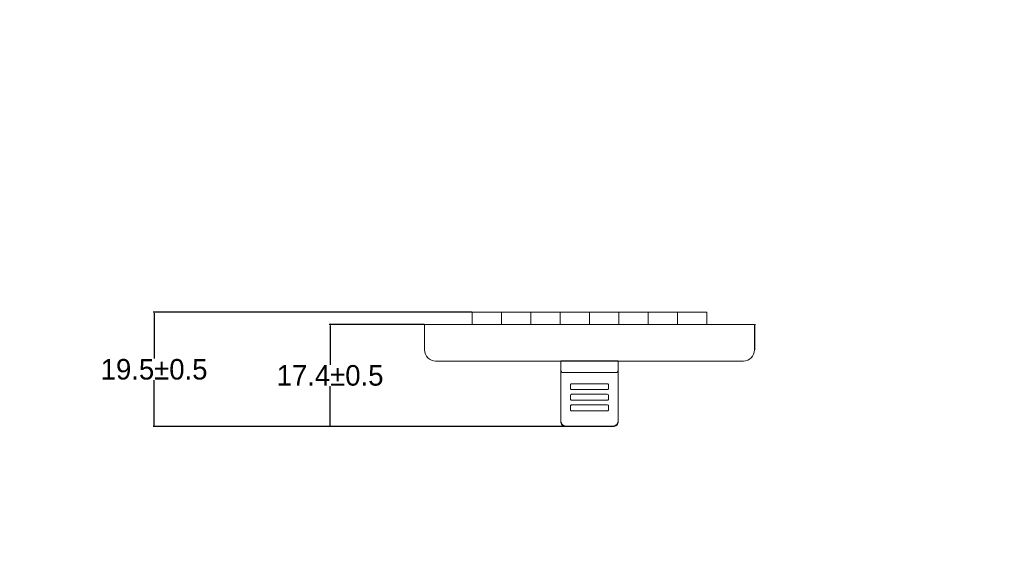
# Model space of a CAD drawing. Header units: millimetres. Extents: x -1114 to 1396, y -630 to 631.
# Tile 555 of 656: x 725 to 893, y -406 to -315. Entities that reach past the tile are written whole.
import ezdxf

# ---------------------------------------------------------------- set-up
doc = ezdxf.new("R2010")
doc.units = ezdxf.units.MM
doc.header["$MEASUREMENT"] = 0
doc.dimstyles.get("Standard").update_dxf_attribs({"dimtxt": 3.5, "dimasz": 0.18, "dimexe": 0.18, "dimexo": 0.0625, "dimgap": 0.09, "dimtad": 0, "dimtih": 1, "dimtoh": 1, "dimdec": 4, "dimzin": 0, "dimdsep": 46, "dimtxsty": 'Standard', "dimcen": 0.09, "dimadec": 0, "dimazin": 0, "dimtfac": 1, "dimtdec": 4, "dimtofl": 0, "dimtmove": 0, "dimatfit": 3, "dimfxl": 0, "dimtolj": 1, "dimtzin": 0, "dimarcsym": 0})

# ---------------------------------------------------------------- blocks, each defined once
blk = doc.blocks.new('*D18')
at = {"color": 0, "lineweight": -2}
for p, q in [((794.33, -366.96), (778.13, -366.96)), ((778.31, -367.14), (778.31, -373.82)), ((778.31, -384.19), (778.31, -377.5)), ((818.43, -384.37), (778.13, -384.37))]:
    blk.add_line(p, q, dxfattribs=at)
at = {"color": 0}
for points in [[(778.34, -367.14), (778.28, -367.14), (778.31, -366.96)], [(778.28, -384.19), (778.34, -384.19), (778.31, -384.37)]]:
    blk.add_solid(points, dxfattribs=at)
at = {"layer": 'Defpoints', "color": 0}
for p in [(794.39, -366.96), (778.31, -384.37), (818.49, -384.37)]:
    blk.add_point(p, dxfattribs=at)
at = {"color": 0, "insert": (778.31, -375.66), "char_height": 3.5, "attachment_point": 5}
blk.add_mtext('\\A1;17.4%%p0.5', dxfattribs=at)
blk = doc.blocks.new('*D19')
at = {"color": 0, "lineweight": -2}
for p, q in [((802.43, -364.87), (748.16, -364.87)), ((748.34, -365.05), (748.34, -372.78)), ((748.34, -384.19), (748.34, -376.46)), ((818.37, -384.37), (748.16, -384.37))]:
    blk.add_line(p, q, dxfattribs=at)
at = {"color": 0}
for points in [[(748.37, -365.05), (748.31, -365.05), (748.34, -364.87)], [(748.31, -384.19), (748.37, -384.19), (748.34, -384.37)]]:
    blk.add_solid(points, dxfattribs=at)
at = {"layer": 'Defpoints', "color": 0}
for p in [(802.49, -364.87), (748.34, -384.37), (818.43, -384.37)]:
    blk.add_point(p, dxfattribs=at)
at = {"color": 0, "insert": (748.34, -374.62), "char_height": 3.5, "attachment_point": 5}
blk.add_mtext('\\A1;19.5%%p0.5', dxfattribs=at)

msp = doc.modelspace()

# ---------------------------------------------------------------- linework, layer by layer
at = {"lineweight": 18}
for points, knots in [([(1038.9843, -629.7647), (1038.9843, -629.7647), (-1111.4882, -629.7647), (-1111.4882, -629.7647), (-1111.4882, -629.7647), (-1111.4882, -629.7647), (-1111.4882, 630.7883), (-1111.4882, 630.7883), (-1111.4882, 630.7883), (-1111.4882, 630.7883), (1038.9843, 630.7883), (1038.9843, 630.7883)], [0, 0, 0, 0, 0.33333333, 0.33333333, 0.33333333, 0.33333333, 0.66666667, 0.66666667, 0.66666667, 0.66666667, 1, 1, 1, 1]), ([(850.6712, -369.1349), (850.6712, -368.9737), (850.6712, -368.8126), (850.6712, -368.654), (850.6712, -368.654), (850.6712, -368.6143), (850.6712, -368.5748), (850.6712, -368.5354), (850.6712, -368.5354), (850.6712, -368.4961), (850.6712, -368.4569), (850.6712, -368.4178), (850.6712, -368.4178), (850.6712, -368.3983), (850.6712, -368.3788), (850.6712, -368.3594), (850.6712, -368.3594), (850.6712, -368.3401), (850.6712, -368.321), (850.6712, -368.302), (850.6712, -368.302), (850.6712, -368.264), (850.6712, -368.2266), (850.6712, -368.1898), (850.6712, -368.1898), (850.6712, -368.1162), (850.6712, -368.045), (850.6712, -367.9761), (850.6712, -367.9761), (850.6712, -367.9072), (850.6712, -367.8405), (850.6712, -367.7762), (850.6712, -367.7762), (850.6712, -367.7441), (850.6712, -367.7124), (850.6712, -367.6817), (850.6712, -367.6817), (850.6712, -367.651), (850.6712, -367.6213), (850.6712, -367.5924), (850.6712, -367.5924), (850.6712, -367.5347), (850.6712, -367.4805), (850.6712, -367.4299), (850.6712, -367.4299), (850.6712, -367.4046), (850.6712, -367.3801), (850.6712, -367.3566), (850.6712, -367.3566), (850.6712, -367.3331), (850.6712, -367.3105), (850.6712, -367.2889), (850.6712, -367.2889), (850.6712, -367.2456), (850.6712, -367.207), (850.6712, -367.173), (850.6712, -367.173), (850.6712, -367.139), (850.6712, -367.1096), (850.6712, -367.085), (850.6712, -367.085), (850.6712, -367.0726), (850.6712, -367.0615), (850.6712, -367.0517), (850.6712, -367.0517), (850.6712, -367.0468), (850.6712, -367.0422), (850.6712, -367.0381), (850.6712, -367.0381), (850.6712, -367.034), (850.6712, -367.0302), (850.6712, -367.0269), (850.6712, -367.0269), (850.6712, -366.9999), (850.6712, -366.9967), (850.6712, -366.9996), (850.6712, -366.9996), (850.6712, -367.0025), (850.6712, -367.0117), (850.6712, -367.0097)], [0, 0, 0, 0, 0.05, 0.05, 0.05, 0.05, 0.1, 0.1, 0.1, 0.1, 0.15, 0.15, 0.15, 0.15, 0.2, 0.2, 0.2, 0.2, 0.25, 0.25, 0.25, 0.25, 0.3, 0.3, 0.3, 0.3, 0.35, 0.35, 0.35, 0.35, 0.4, 0.4, 0.4, 0.4, 0.45, 0.45, 0.45, 0.45, 0.5, 0.5, 0.5, 0.5, 0.55, 0.55, 0.55, 0.55, 0.6, 0.6, 0.6, 0.6, 0.65, 0.65, 0.65, 0.65, 0.7, 0.7, 0.7, 0.7, 0.75, 0.75, 0.75, 0.75, 0.8, 0.8, 0.8, 0.8, 0.85, 0.85, 0.85, 0.85, 0.9, 0.9, 0.9, 0.9, 0.95, 0.95, 0.95, 0.95, 1, 1, 1, 1]), ([(794.3876, -371.3102), (794.3876, -371.8141), (794.5878, -372.2974), (794.9441, -372.6537), (794.9441, -372.6537), (795.3004, -373.0101), (795.7837, -373.2102), (796.2876, -373.2102)], [0, 0, 0, 0, 0.5, 0.5, 0.5, 0.5, 1, 1, 1, 1]), ([(850.6712, -370.7905), (850.6712, -370.8771), (850.6712, -370.9637), (850.6712, -371.0503), (850.6712, -371.0503), (850.6712, -371.1369), (850.6712, -371.2234), (850.6712, -371.31)], [0, 0, 0, 0, 0.5, 0.5, 0.5, 0.5, 1, 1, 1, 1]), ([(817.5904, -374.5653), (817.591, -374.5955), (817.5916, -374.6256), (817.5938, -374.6557), (817.5938, -374.6557), (817.5959, -374.6845), (817.5994, -374.7133), (817.6041, -374.7419), (817.6041, -374.7419), (817.6086, -374.7694), (817.6142, -374.7968), (817.6212, -374.8238), (817.6212, -374.8238), (817.6279, -374.85), (817.6359, -374.8759), (817.6452, -374.9016), (817.6452, -374.9016), (817.6651, -374.9565), (817.6912, -375.0105), (817.7293, -375.0575), (817.7293, -375.0575), (817.7394, -375.07), (817.7504, -375.082), (817.7624, -375.0931), (817.7624, -375.0931), (817.7732, -375.103), (817.785, -375.1121), (817.7977, -375.1202), (817.7977, -375.1202), (817.8117, -375.1292), (817.827, -375.1371), (817.8434, -375.1416), (817.8434, -375.1416), (817.8585, -375.1458), (817.8744, -375.1473), (817.8904, -375.1488)], [0, 0, 0, 0, 0.11111111, 0.11111111, 0.11111111, 0.11111111, 0.22222222, 0.22222222, 0.22222222, 0.22222222, 0.33333333, 0.33333333, 0.33333333, 0.33333333, 0.44444444, 0.44444444, 0.44444444, 0.44444444, 0.55555556, 0.55555556, 0.55555556, 0.55555556, 0.66666667, 0.66666667, 0.66666667, 0.66666667, 0.77777778, 0.77777778, 0.77777778, 0.77777778, 0.88888889, 0.88888889, 0.88888889, 0.88888889, 1, 1, 1, 1]), ([(827.0904, -375.1489), (827.1072, -375.1489), (827.1235, -375.1461), (827.1392, -375.1411), (827.1392, -375.1411), (827.1549, -375.136), (827.1694, -375.1289), (827.1828, -375.1205), (827.1828, -375.1205), (827.1896, -375.1162), (827.1961, -375.1116), (827.2022, -375.1068), (827.2022, -375.1068), (827.2084, -375.102), (827.2143, -375.0969), (827.2199, -375.0917), (827.2199, -375.0917), (827.2312, -375.0812), (827.2415, -375.0699), (827.251, -375.0581), (827.251, -375.0581), (827.2606, -375.0463), (827.2694, -375.034), (827.2774, -375.0215), (827.2774, -375.0215), (827.2855, -375.009), (827.2929, -374.9962), (827.2997, -374.9833), (827.2997, -374.9833), (827.3134, -374.9573), (827.325, -374.9305), (827.335, -374.903), (827.335, -374.903), (827.3451, -374.8756), (827.3533, -374.8479), (827.3603, -374.82), (827.3603, -374.82), (827.3672, -374.7922), (827.3728, -374.7642), (827.3773, -374.736), (827.3773, -374.736), (827.3861, -374.6797), (827.3904, -374.6228), (827.3904, -374.5654)], [0, 0, 0, 0, 0.09090909, 0.09090909, 0.09090909, 0.09090909, 0.18181818, 0.18181818, 0.18181818, 0.18181818, 0.27272727, 0.27272727, 0.27272727, 0.27272727, 0.36363636, 0.36363636, 0.36363636, 0.36363636, 0.45454545, 0.45454545, 0.45454545, 0.45454545, 0.54545455, 0.54545455, 0.54545455, 0.54545455, 0.63636364, 0.63636364, 0.63636364, 0.63636364, 0.72727273, 0.72727273, 0.72727273, 0.72727273, 0.81818182, 0.81818182, 0.81818182, 0.81818182, 0.90909091, 0.90909091, 0.90909091, 0.90909091, 1, 1, 1, 1]), ([(819.4442, -377.0568), (819.3912, -377.0568), (819.3403, -377.0778), (819.3028, -377.1153), (819.3028, -377.1153), (819.2653, -377.1527), (819.2442, -377.2035), (819.2442, -377.2565)], [0, 0, 0, 0, 0.5, 0.5, 0.5, 0.5, 1, 1, 1, 1]), ([(825.719, -377.2565), (825.719, -377.2035), (825.6979, -377.1527), (825.6604, -377.1153), (825.6604, -377.1153), (825.6229, -377.0778), (825.572, -377.0568), (825.519, -377.0568)], [0, 0, 0, 0, 0.5, 0.5, 0.5, 0.5, 1, 1, 1, 1]), ([(819.2442, -377.8557), (819.2442, -377.9086), (819.2653, -377.9594), (819.3028, -377.9969), (819.3028, -377.9969), (819.3403, -378.0344), (819.3912, -378.0554), (819.4442, -378.0554)], [0, 0, 0, 0, 0.5, 0.5, 0.5, 0.5, 1, 1, 1, 1]), ([(819.2442, -377.8723), (819.2442, -377.9253), (819.2653, -377.9761), (819.3028, -378.0136), (819.3028, -378.0136), (819.3403, -378.051), (819.3912, -378.0721), (819.4442, -378.0721)], [0, 0, 0, 0, 0.5, 0.5, 0.5, 0.5, 1, 1, 1, 1]), ([(819.4442, -378.8637), (819.3912, -378.8637), (819.3403, -378.8848), (819.3028, -378.9222), (819.3028, -378.9222), (819.2653, -378.9597), (819.2442, -379.0105), (819.2442, -379.0634)], [0, 0, 0, 0, 0.5, 0.5, 0.5, 0.5, 1, 1, 1, 1]), ([(825.519, -378.0554), (825.572, -378.0554), (825.6229, -378.0344), (825.6604, -377.9969), (825.6604, -377.9969), (825.6979, -377.9594), (825.719, -377.9086), (825.719, -377.8557)], [0, 0, 0, 0, 0.5, 0.5, 0.5, 0.5, 1, 1, 1, 1]), ([(825.719, -379.0634), (825.719, -379.0105), (825.6979, -378.9597), (825.6604, -378.9222), (825.6604, -378.9222), (825.6229, -378.8848), (825.572, -378.8637), (825.519, -378.8637)], [0, 0, 0, 0, 0.5, 0.5, 0.5, 0.5, 1, 1, 1, 1]), ([(819.2442, -379.6626), (819.2442, -379.7156), (819.2653, -379.7664), (819.3028, -379.8038), (819.3028, -379.8038), (819.3403, -379.8413), (819.3912, -379.8623), (819.4442, -379.8623)], [0, 0, 0, 0, 0.5, 0.5, 0.5, 0.5, 1, 1, 1, 1]), ([(819.2442, -379.6793), (819.2442, -379.7323), (819.2653, -379.7831), (819.3028, -379.8205), (819.3028, -379.8205), (819.3403, -379.858), (819.3912, -379.879), (819.4442, -379.879)], [0, 0, 0, 0, 0.5, 0.5, 0.5, 0.5, 1, 1, 1, 1]), ([(825.519, -379.8623), (825.572, -379.8623), (825.6229, -379.8413), (825.6604, -379.8038), (825.6604, -379.8038), (825.6979, -379.7664), (825.719, -379.7156), (825.719, -379.6626)], [0, 0, 0, 0, 0.5, 0.5, 0.5, 0.5, 1, 1, 1, 1]), ([(819.4442, -380.6707), (819.3912, -380.6707), (819.3403, -380.6917), (819.3028, -380.7292), (819.3028, -380.7292), (819.2653, -380.7666), (819.2442, -380.8174), (819.2442, -380.8704)], [0, 0, 0, 0, 0.5, 0.5, 0.5, 0.5, 1, 1, 1, 1]), ([(819.2442, -381.4696), (819.2442, -381.5225), (819.2653, -381.5733), (819.3028, -381.6108), (819.3028, -381.6108), (819.3403, -381.6482), (819.3912, -381.6693), (819.4442, -381.6693)], [0, 0, 0, 0, 0.5, 0.5, 0.5, 0.5, 1, 1, 1, 1]), ([(819.2442, -381.4862), (819.2442, -381.5392), (819.2653, -381.59), (819.3028, -381.6275), (819.3028, -381.6275), (819.3403, -381.6649), (819.3912, -381.686), (819.4442, -381.686)], [0, 0, 0, 0, 0.5, 0.5, 0.5, 0.5, 1, 1, 1, 1]), ([(825.719, -380.8704), (825.719, -380.8174), (825.6979, -380.7666), (825.6604, -380.7292), (825.6604, -380.7292), (825.6229, -380.6917), (825.572, -380.6707), (825.519, -380.6707)], [0, 0, 0, 0, 0.5, 0.5, 0.5, 0.5, 1, 1, 1, 1]), ([(825.519, -381.6693), (825.572, -381.6693), (825.6229, -381.6482), (825.6604, -381.6108), (825.6604, -381.6108), (825.6979, -381.5733), (825.719, -381.5225), (825.719, -381.4696)], [0, 0, 0, 0, 0.5, 0.5, 0.5, 0.5, 1, 1, 1, 1]), ([(818.4904, -384.2939), (818.4309, -384.2939), (818.3725, -384.2881), (818.315, -384.2767), (818.315, -384.2767), (818.2863, -384.271), (818.2578, -384.2639), (818.2295, -384.2553), (818.2295, -384.2553), (818.2013, -384.2468), (818.1732, -384.2367), (818.146, -384.2255), (818.146, -384.2255), (818.0915, -384.203), (818.0398, -384.1754), (817.9909, -384.1428), (817.9909, -384.1428), (817.9787, -384.1347), (817.9666, -384.1262), (817.9548, -384.1174), (817.9548, -384.1174), (817.9429, -384.1086), (817.9312, -384.0995), (817.9197, -384.0901), (817.9197, -384.0901), (817.8968, -384.0714), (817.875, -384.0516), (817.8542, -384.0309), (817.8542, -384.0309), (817.8127, -383.9895), (817.7754, -383.9443), (817.7425, -383.8952), (817.7425, -383.8952), (817.7343, -383.8829), (817.7263, -383.8704), (817.7187, -383.8577), (817.7187, -383.8577), (817.7111, -383.845), (817.7038, -383.8322), (817.6969, -383.8192), (817.6969, -383.8192), (817.683, -383.7933), (817.6704, -383.7668), (817.6592, -383.7398), (817.6592, -383.7398), (817.6479, -383.7128), (817.638, -383.6852), (817.6295, -383.6571), (817.6295, -383.6571), (817.6252, -383.6431), (817.6212, -383.6289), (817.6176, -383.6146), (817.6176, -383.6146), (817.614, -383.6002), (817.6107, -383.5857), (817.6078, -383.5712), (817.6078, -383.5712), (817.5962, -383.5132), (817.5904, -383.4545), (817.5904, -383.3951)], [0, 0, 0, 0, 0.06666667, 0.06666667, 0.06666667, 0.06666667, 0.13333333, 0.13333333, 0.13333333, 0.13333333, 0.2, 0.2, 0.2, 0.2, 0.26666667, 0.26666667, 0.26666667, 0.26666667, 0.33333333, 0.33333333, 0.33333333, 0.33333333, 0.4, 0.4, 0.4, 0.4, 0.46666667, 0.46666667, 0.46666667, 0.46666667, 0.53333333, 0.53333333, 0.53333333, 0.53333333, 0.6, 0.6, 0.6, 0.6, 0.66666667, 0.66666667, 0.66666667, 0.66666667, 0.73333333, 0.73333333, 0.73333333, 0.73333333, 0.8, 0.8, 0.8, 0.8, 0.86666667, 0.86666667, 0.86666667, 0.86666667, 0.93333333, 0.93333333, 0.93333333, 0.93333333, 1, 1, 1, 1]), ([(817.5904, -383.4695), (817.5904, -383.7079), (817.6852, -383.9365), (817.854, -384.1051), (817.854, -384.1051), (818.0228, -384.2736), (818.2517, -384.3683), (818.4904, -384.3683)], [0, 0, 0, 0, 0.5, 0.5, 0.5, 0.5, 1, 1, 1, 1]), ([(827.3904, -383.3951), (827.3904, -383.4545), (827.3845, -383.5128), (827.3731, -383.5702), (827.3731, -383.5702), (827.3674, -383.5989), (827.3603, -383.6274), (827.3517, -383.6556), (827.3517, -383.6556), (827.3432, -383.6838), (827.3331, -383.7119), (827.3219, -383.7391), (827.3219, -383.7391), (827.2993, -383.7935), (827.2717, -383.8451), (827.2391, -383.8939), (827.2391, -383.8939), (827.2309, -383.9061), (827.2224, -383.9181), (827.2136, -383.93), (827.2136, -383.93), (827.2049, -383.9418), (827.1957, -383.9536), (827.1863, -383.965), (827.1863, -383.965), (827.1675, -383.9879), (827.1477, -384.0097), (827.127, -384.0304), (827.127, -384.0304), (827.0855, -384.0719), (827.0402, -384.1091), (826.9911, -384.1419), (826.9911, -384.1419), (826.9788, -384.1502), (826.9663, -384.1581), (826.9536, -384.1657), (826.9536, -384.1657), (826.9409, -384.1733), (826.928, -384.1806), (826.915, -384.1876), (826.915, -384.1876), (826.8891, -384.2014), (826.8626, -384.214), (826.8355, -384.2252), (826.8355, -384.2252), (826.8085, -384.2364), (826.7809, -384.2463), (826.7527, -384.2549), (826.7527, -384.2549), (826.7387, -384.2591), (826.7245, -384.2631), (826.7101, -384.2667), (826.7101, -384.2667), (826.6958, -384.2703), (826.6812, -384.2736), (826.6667, -384.2765), (826.6667, -384.2765), (826.6086, -384.2881), (826.5498, -384.2939), (826.4904, -384.2939)], [0, 0, 0, 0, 0.06666667, 0.06666667, 0.06666667, 0.06666667, 0.13333333, 0.13333333, 0.13333333, 0.13333333, 0.2, 0.2, 0.2, 0.2, 0.26666667, 0.26666667, 0.26666667, 0.26666667, 0.33333333, 0.33333333, 0.33333333, 0.33333333, 0.4, 0.4, 0.4, 0.4, 0.46666667, 0.46666667, 0.46666667, 0.46666667, 0.53333333, 0.53333333, 0.53333333, 0.53333333, 0.6, 0.6, 0.6, 0.6, 0.66666667, 0.66666667, 0.66666667, 0.66666667, 0.73333333, 0.73333333, 0.73333333, 0.73333333, 0.8, 0.8, 0.8, 0.8, 0.86666667, 0.86666667, 0.86666667, 0.86666667, 0.93333333, 0.93333333, 0.93333333, 0.93333333, 1, 1, 1, 1]), ([(826.4904, -384.3683), (826.7291, -384.3683), (826.958, -384.2736), (827.1268, -384.1051), (827.1268, -384.1051), (827.2955, -383.9365), (827.3904, -383.7079), (827.3904, -383.4695)], [0, 0, 0, 0, 0.5, 0.5, 0.5, 0.5, 1, 1, 1, 1])]:
    msp.add_open_spline(points, degree=3, knots=knots, dxfattribs=at)
for points in [[(802.4928, -364.8682), (802.4928, -364.8682), (802.4928, -366.9603), (802.4928, -366.9603)], [(802.4928, -366.9603), (802.4928, -366.9603), (802.4928, -364.8682), (802.4928, -364.8682)], [(802.6928, -364.8682), (802.6928, -364.8682), (802.4928, -364.8682), (802.4928, -364.8682)], [(802.6928, -364.8682), (802.6928, -364.8682), (807.2928, -364.8682), (807.2928, -364.8682)], [(806.3811, -364.8682), (806.3904, -364.8682), (806.395, -364.8682), (806.395, -364.8682)], [(807.4928, -364.8682), (807.4928, -364.8682), (807.2928, -364.8682), (807.2928, -364.8682)], [(807.4928, -364.8682), (807.4928, -364.8682), (807.4928, -366.9603), (807.4928, -366.9603)], [(807.4928, -364.8682), (807.4928, -364.8682), (807.4928, -366.9603), (807.4928, -366.9603)], [(807.6928, -364.8682), (807.6928, -364.8682), (807.4928, -364.8682), (807.4928, -364.8682)], [(807.4928, -366.9603), (807.4928, -366.9603), (807.4928, -364.8682), (807.4928, -364.8682)], [(807.4928, -364.8682), (807.4928, -364.8682), (807.4928, -366.9603), (807.4928, -366.9603)], [(807.6928, -364.8682), (807.6928, -364.8682), (812.2928, -364.8682), (812.2928, -364.8682)], [(811.3811, -364.8682), (811.3904, -364.8682), (811.395, -364.8682), (811.395, -364.8682)], [(812.4928, -364.8682), (812.4928, -364.8682), (812.2928, -364.8682), (812.2928, -364.8682)], [(812.4928, -364.8682), (812.4928, -364.8682), (812.4928, -366.9603), (812.4928, -366.9603)], [(812.4928, -364.8682), (812.4928, -364.8682), (812.4928, -366.9603), (812.4928, -366.9603)], [(812.6928, -364.8682), (812.6928, -364.8682), (812.4928, -364.8682), (812.4928, -364.8682)], [(812.4928, -366.9603), (812.4928, -366.9603), (812.4928, -364.8682), (812.4928, -364.8682)], [(812.4928, -364.8682), (812.4928, -364.8682), (812.4928, -366.9603), (812.4928, -366.9603)], [(812.6928, -364.8682), (812.6928, -364.8682), (817.2928, -364.8682), (817.2928, -364.8682)], [(816.3811, -364.8682), (816.3904, -364.8682), (816.395, -364.8682), (816.395, -364.8682)], [(817.4928, -364.8682), (817.4928, -364.8682), (817.2928, -364.8682), (817.2928, -364.8682)], [(817.4928, -364.8682), (817.4928, -364.8682), (817.4928, -366.9603), (817.4928, -366.9603)], [(817.4928, -364.8682), (817.4928, -364.8682), (817.4928, -366.9603), (817.4928, -366.9603)], [(817.4928, -366.9603), (817.4928, -366.9603), (817.4928, -364.8682), (817.4928, -364.8682)], [(817.6928, -364.8682), (817.6928, -364.8682), (817.4928, -364.8682), (817.4928, -364.8682)], [(817.4928, -364.8682), (817.4928, -364.8682), (817.4928, -366.9603), (817.4928, -366.9603)], [(817.6928, -364.8682), (817.6928, -364.8682), (822.2928, -364.8682), (822.2928, -364.8682)], [(821.3811, -364.8682), (821.3904, -364.8682), (821.395, -364.8682), (821.395, -364.8682)], [(822.4928, -364.8682), (822.4928, -364.8682), (822.2928, -364.8682), (822.2928, -364.8682)], [(822.4928, -364.8682), (822.4928, -364.8682), (822.4928, -366.9603), (822.4928, -366.9603)], [(822.4928, -364.8682), (822.4928, -364.8682), (822.4928, -366.9603), (822.4928, -366.9603)], [(822.4928, -366.9603), (822.4928, -366.9603), (822.4928, -364.8682), (822.4928, -364.8682)], [(822.6928, -364.8682), (822.6928, -364.8682), (822.4928, -364.8682), (822.4928, -364.8682)], [(822.4928, -364.8682), (822.4928, -364.8682), (822.4928, -366.9603), (822.4928, -366.9603)], [(822.6928, -364.8682), (822.6928, -364.8682), (827.2928, -364.8682), (827.2928, -364.8682)], [(826.3811, -364.8682), (826.3904, -364.8682), (826.395, -364.8682), (826.395, -364.8682)], [(827.4928, -364.8682), (827.4928, -364.8682), (827.2928, -364.8682), (827.2928, -364.8682)], [(827.4928, -364.8682), (827.4928, -364.8682), (827.4928, -366.9603), (827.4928, -366.9603)], [(827.4928, -364.8682), (827.4928, -364.8682), (827.4928, -366.9603), (827.4928, -366.9603)], [(827.4928, -364.8682), (827.4928, -364.8682), (827.4928, -366.9603), (827.4928, -366.9603)], [(827.6928, -364.8682), (827.6928, -364.8682), (827.4928, -364.8682), (827.4928, -364.8682)], [(827.4928, -366.9603), (827.4928, -366.9603), (827.4928, -364.8682), (827.4928, -364.8682)], [(827.6928, -364.8682), (827.6928, -364.8682), (832.2928, -364.8682), (832.2928, -364.8682)], [(831.3811, -364.8682), (831.3904, -364.8682), (831.395, -364.8682), (831.395, -364.8682)], [(832.4928, -364.8682), (832.4928, -364.8682), (832.2928, -364.8682), (832.2928, -364.8682)], [(832.4928, -364.8682), (832.4928, -364.8682), (832.4928, -366.9603), (832.4928, -366.9603)], [(832.4928, -364.8682), (832.4928, -364.8682), (832.4928, -366.9603), (832.4928, -366.9603)], [(832.4928, -366.9603), (832.4928, -366.9603), (832.4928, -364.8682), (832.4928, -364.8682)], [(832.6928, -364.8682), (832.6928, -364.8682), (832.4928, -364.8682), (832.4928, -364.8682)], [(832.4928, -364.8682), (832.4928, -364.8682), (832.4928, -366.9603), (832.4928, -366.9603)], [(832.6928, -364.8682), (832.6928, -364.8682), (837.2928, -364.8682), (837.2928, -364.8682)], [(836.3811, -364.8682), (836.3904, -364.8682), (836.395, -364.8682), (836.395, -364.8682)], [(837.4928, -364.8682), (837.4928, -364.8682), (837.2928, -364.8682), (837.2928, -364.8682)], [(837.4928, -364.8682), (837.4928, -364.8682), (837.4928, -366.9603), (837.4928, -366.9603)], [(837.4928, -364.8682), (837.4928, -364.8682), (837.4928, -366.9603), (837.4928, -366.9603)], [(837.6928, -364.8682), (837.6928, -364.8682), (837.4928, -364.8682), (837.4928, -364.8682)], [(837.4928, -366.9603), (837.4928, -366.9603), (837.4928, -364.8682), (837.4928, -364.8682)], [(837.4928, -364.8682), (837.4928, -364.8682), (837.4928, -366.9603), (837.4928, -366.9603)], [(837.6928, -364.8682), (837.6928, -364.8682), (842.2928, -364.8682), (842.2928, -364.8682)], [(841.3811, -364.8682), (841.3904, -364.8682), (841.395, -364.8682), (841.395, -364.8682)], [(842.4928, -364.8682), (842.4928, -364.8682), (842.2928, -364.8682), (842.2928, -364.8682)], [(842.4928, -364.8682), (842.4928, -364.8682), (842.4928, -366.9603), (842.4928, -366.9603)], [(842.4928, -364.8682), (842.4928, -364.8682), (842.4928, -366.9603), (842.4928, -366.9603)], [(794.3876, -366.9602), (794.3876, -366.9602), (850.5931, -366.9602), (850.5931, -366.9602)], [(794.3876, -368.9602), (794.3876, -368.9602), (794.3876, -366.9602), (794.3876, -366.9602)], [(850.5931, -366.9602), (850.5931, -366.9602), (794.3876, -366.9602), (794.3876, -366.9602)], [(850.5931, -366.9602), (850.5931, -366.9602), (850.5931, -368.9602), (850.5931, -368.9602)], [(850.7537, -366.9658), (850.7537, -366.9658), (850.7248, -366.9773), (850.7248, -366.9773)], [(794.3876, -371.3102), (794.3876, -371.3102), (794.3876, -368.9602), (794.3876, -368.9602)], [(850.5931, -368.9602), (850.5931, -368.9602), (850.5931, -371.3102), (850.5931, -371.3102)], [(850.6712, -369.6869), (850.6712, -369.5029), (850.6712, -369.3189), (850.6712, -369.1349)], [(850.6712, -370.7905), (850.6712, -370.4226), (850.6712, -370.0548), (850.6712, -369.6869)], [(848.6931, -373.2102), (849.7425, -373.2102), (850.5931, -372.3596), (850.5931, -371.3102)], [(817.5904, -373.2102), (817.5904, -373.2102), (796.2876, -373.2102), (796.2876, -373.2102)], [(817.5904, -373.203), (817.5904, -373.203), (817.5904, -373.1579), (817.5904, -373.1579)], [(827.3904, -373.1579), (827.3904, -373.1579), (817.5904, -373.1579), (817.5904, -373.1579)], [(817.5904, -373.2042), (817.5904, -373.6579), (817.5904, -374.1116), (817.5904, -374.5653)], [(827.3904, -373.2043), (824.1237, -373.2043), (820.857, -373.2042), (817.5904, -373.2042)], [(827.3904, -373.1579), (827.3904, -373.1579), (827.3904, -373.2032), (827.3904, -373.2032)], [(827.3904, -374.5654), (827.3904, -374.1117), (827.3904, -373.6581), (827.3904, -373.2043)], [(848.6931, -373.2102), (848.6931, -373.2102), (827.3904, -373.2102), (827.3904, -373.2102)], [(817.5904, -383.3951), (817.5904, -383.3951), (817.5904, -374.5653), (817.5904, -374.5653)], [(817.5904, -383.395), (817.5904, -383.395), (817.5904, -374.5721), (817.5904, -374.5721)], [(827.0904, -375.1489), (827.0904, -375.1489), (817.8904, -375.1487), (817.8904, -375.1487)], [(827.3904, -374.5654), (827.3904, -374.5654), (827.3904, -383.3951), (827.3904, -383.3951)], [(827.3904, -374.5723), (827.3904, -374.5723), (827.3904, -383.395), (827.3904, -383.395)], [(819.2442, -377.2565), (819.2442, -377.2565), (819.2442, -377.8557), (819.2442, -377.8557)], [(825.519, -377.0568), (825.519, -377.0568), (819.4442, -377.0568), (819.4442, -377.0568)], [(825.719, -377.8557), (825.719, -377.8557), (825.719, -377.2565), (825.719, -377.2565)], [(819.2442, -377.8557), (819.2442, -377.8557), (819.2442, -377.8723), (819.2442, -377.8723)], [(819.4442, -378.0554), (819.4442, -378.0554), (825.519, -378.0554), (825.519, -378.0554)], [(825.519, -378.0721), (825.519, -378.0721), (819.4442, -378.0721), (819.4442, -378.0721)], [(825.519, -378.8637), (825.519, -378.8637), (819.4442, -378.8637), (819.4442, -378.8637)], [(825.519, -378.0721), (825.6294, -378.0721), (825.719, -377.9826), (825.719, -377.8723)], [(825.719, -377.8535), (825.719, -377.8535), (825.719, -377.8723), (825.719, -377.8723)], [(825.719, -377.8557), (825.719, -377.8557), (825.719, -377.8723), (825.719, -377.8723)], [(819.2442, -379.0634), (819.2442, -379.0634), (819.2442, -379.6626), (819.2442, -379.6626)], [(819.2442, -379.6793), (819.2442, -379.6793), (819.2442, -379.6626), (819.2442, -379.6626)], [(819.2442, -379.6626), (819.2442, -379.6626), (819.2442, -379.6793), (819.2442, -379.6793)], [(819.4442, -379.8623), (819.4442, -379.8623), (825.519, -379.8623), (825.519, -379.8623)], [(825.519, -379.879), (825.519, -379.879), (819.4442, -379.879), (819.4442, -379.879)], [(825.519, -379.879), (825.6294, -379.879), (825.719, -379.7896), (825.719, -379.6793)], [(825.719, -379.6626), (825.719, -379.6626), (825.719, -379.0634), (825.719, -379.0634)], [(825.719, -379.6604), (825.719, -379.6604), (825.719, -379.6793), (825.719, -379.6793)], [(825.719, -379.6626), (825.719, -379.6626), (825.719, -379.6793), (825.719, -379.6793)], [(819.2442, -380.8704), (819.2442, -380.8704), (819.2442, -381.4696), (819.2442, -381.4696)], [(819.2442, -381.4862), (819.2442, -381.4862), (819.2442, -381.4696), (819.2442, -381.4696)], [(819.2442, -381.4696), (819.2442, -381.4696), (819.2442, -381.4862), (819.2442, -381.4862)], [(825.519, -380.6707), (825.519, -380.6707), (819.4442, -380.6707), (819.4442, -380.6707)], [(819.4442, -381.6693), (819.4442, -381.6693), (825.519, -381.6693), (825.519, -381.6693)], [(825.519, -381.686), (825.519, -381.686), (819.4442, -381.686), (819.4442, -381.686)], [(825.519, -381.686), (825.6294, -381.686), (825.719, -381.5965), (825.719, -381.4862)], [(825.719, -381.4696), (825.719, -381.4696), (825.719, -380.8704), (825.719, -380.8704)], [(825.719, -381.4674), (825.719, -381.4674), (825.719, -381.4862), (825.719, -381.4862)], [(825.719, -381.4696), (825.719, -381.4696), (825.719, -381.4862), (825.719, -381.4862)], [(817.5904, -383.4695), (817.5904, -383.4695), (817.5904, -383.3951), (817.5904, -383.3951)], [(817.5905, -383.3946), (817.5988, -383.885), (817.9992, -384.2782), (818.4904, -384.2782)], [(826.4904, -384.2782), (826.9815, -384.2782), (827.3819, -383.885), (827.3902, -383.3946)], [(827.3904, -383.3951), (827.3904, -383.3951), (827.3904, -383.4695), (827.3904, -383.4695)], [(827.3904, -383.3951), (827.3904, -383.3951), (827.3904, -383.4695), (827.3904, -383.4695)], [(826.4904, -384.2782), (826.4904, -384.2782), (818.4904, -384.2782), (818.4904, -384.2782)], [(818.4904, -384.3683), (818.4904, -384.3683), (826.4904, -384.3683), (826.4904, -384.3683)]]:
    msp.add_open_spline(points, degree=3, dxfattribs=at)

# ---------------------------------------------------------------- dimensions: what is measured, and where the dimension line sits
at = {"color": 1}
for base, p1, p2, picture, middle in [((748.3381, -384.3683), (802.4928, -364.8682), (818.4279, -384.3683), '*D19', (748.3381, -374.6182)), ((778.3093, -384.3683), (794.3876, -366.9602), (818.4904, -384.3683), '*D18', (778.3093, -375.6642))]:
    dim = msp.add_linear_dim(base=base, p1=p1, p2=p2, angle=90, dimstyle='Standard', override={"dimdec": 1, "dimtxsty": 'Standard', "dimtol": 1, "dimtp": 0.5, "dimtm": 0.5, "dimtdec": 1}, dxfattribs=at)
    dim.commit()
    dim.dimension.update_dxf_attribs({"geometry": picture, "text_midpoint": middle})

doc.saveas('drawing.dxf')
